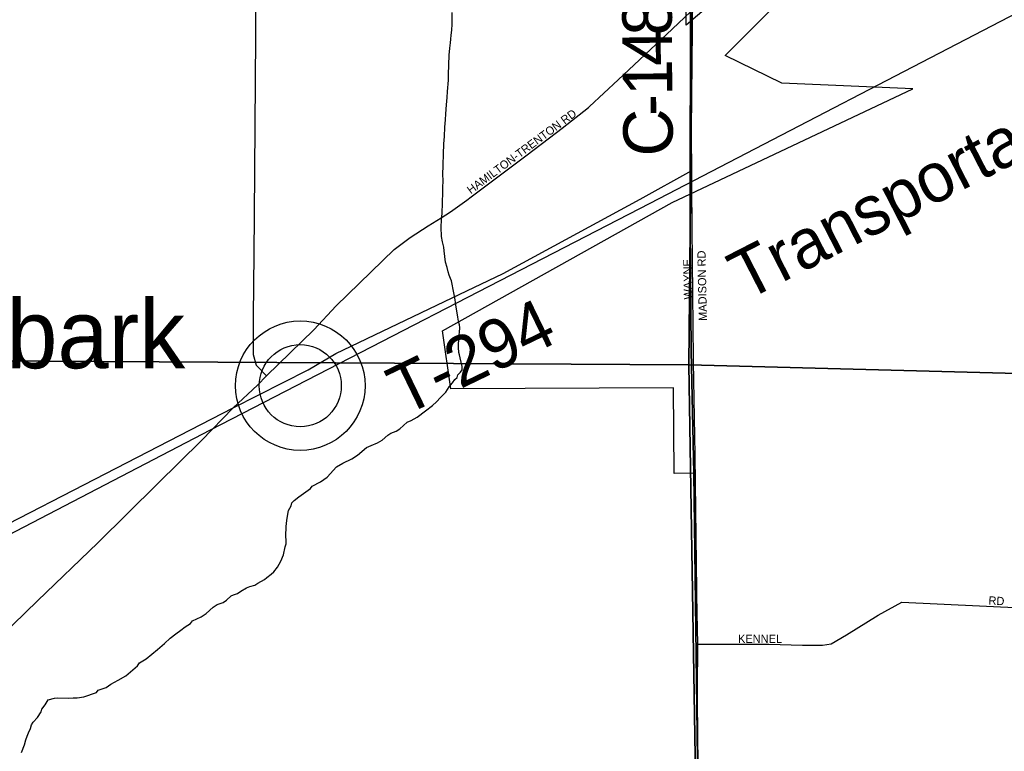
# Model space of a CAD drawing. Extents: x 1310247 to 1552180, y 377264 to 706493.
# Drawn here: x 1406289 to 1412261, y 537725 to 542166 of the extents above; entities that cross this region are included whole.
import ezdxf

# ---------------------------------------------------------------- set-up
doc = ezdxf.new("R2010")
doc.units = 0
for name, color, linetype in [('GM_X_City_Street', 7, 'Continuous'), ('GM_X_City_Street_Text', 7, 'Continuous'), ('GM_X_Corporation', 7, 'Continuous'), ('GM_X_County_Road', 7, 'Continuous'), ('GM_X_County_Road_Text', 7, 'Continuous'), ('GM_X_Minor_River', 7, 'Continuous'), ('GM_X_Rail_Line', 7, 'Continuous'), ('GM_X_Rail_Line_Text', 7, 'Continuous'), ('GM_X_Section', 7, 'Continuous'), ('GM_X_Township', 7, 'Continuous'), ('GM_X_Township_Road', 7, 'Continuous'), ('GM_X_Township_Road_Text', 7, 'Continuous'), ('GM_X_Unincorporated', 7, 'Continuous'), ('GM_X_Unincorporated_Location', 7, 'Continuous'), ('GM_X_Unincorporated_Text', 7, 'Continuous')]:
    doc.layers.add(name, color=color, linetype=linetype)

msp = doc.modelspace()

# ---------------------------------------------------------------- linework, layer by layer
at = {"layer": 'GM_X_City_Street'}
for points in [[(1409745.7, 541638.5), (1409919.2, 541799.9), (1410212.7, 542075.3), (1410356.8, 542213.5), (1410383.9, 542237.9)], [(1409027.8, 541091.2), (1409358.3, 541338.4), (1409545.7, 541481.7), (1409578.9, 541507.1)], [(1410375.5, 540106.9), (1410367.8, 540900.8), (1410365.7, 541155.8)], [(1410399.9, 538374.7), (1410833.4, 538374.7), (1411037.1, 538369), (1411157.7, 538368.1), (1411209.9, 538377.1), (1411303.6, 538430.9), (1411495, 538551.5), (1411640.1, 538630.5), (1412624.8, 538583)]]:
    msp.add_lwpolyline(points, dxfattribs=at)
at = {"layer": 'GM_X_Corporation'}
for points in [[(1410771.1, 542508.7), (1410330.7, 542131.7), (1410332.5, 542613.1)], [(1410408.5, 537044.5), (1410378.1, 539412.1), (1410258.1, 539411.1), (1410254.4, 539932), (1408903.5, 539924), (1408853.9, 540276.5), (1410246.5, 541056.9), (1411706, 541745.7), (1410910.7, 541779.8), (1410567.4, 541947.3), (1410699.6, 542079.5), (1410756.2, 542136.1), (1411001.8, 542383.8)]]:
    msp.add_lwpolyline(points, dxfattribs=at)
at = {"layer": 'GM_X_County_Road'}
for points in [[(1410365.7, 541155.8), (1410364.9, 541251.2), (1410356.8, 542074), (1410356.8, 542192.6)], [(1409578.9, 541507.1), (1409607.4, 541528.8), (1409710.1, 541609.6), (1409739.2, 541632.4), (1409745.7, 541638.5)], [(1408844.9, 540963.8), (1408901.8, 540999.7), (1409001, 541071.1), (1409027.8, 541091.2)], [(1407785.8, 540004.3), (1408071.8, 540283.7), (1408208.9, 540428.4), (1408560.7, 540770.2), (1408656.7, 540844.4), (1408766.8, 540914.6), (1408844.9, 540963.8)], [(1410385.5, 539524.2), (1410375.6, 540090.5), (1410375.5, 540106.9)], [(1407583.8, 539809.3), (1407583.8, 539809.3), (1407730.6, 539946.7), (1407785.8, 540004.3)], [(1402361.5, 534732.6), (1402866.1, 535426.1), (1403003, 535600.7), (1403189.3, 535763.4), (1403806, 536285.3), (1404243.8, 536639.6), (1404948.1, 537238.4), (1406173.3, 538422.6), (1406396.9, 538638), (1406762.2, 538990.1), (1407124.4, 539347.6), (1407391.4, 539611.4), (1407583.8, 539809.3)], [(1402421.9, 537108.3), (1402445.2, 537124.1), (1402586.5, 537209.9), (1402826.1, 537348.9), (1403046.2, 537463.6), (1404965.7, 538459.7), (1406615.5, 539309.4), (1407583.8, 539809.3)], [(1410413.9, 537090.7), (1410398.6, 538028.8), (1410398.9, 538095.6), (1410399.9, 538374.7), (1410385.6, 539519.3), (1410385.5, 539524.2)]]:
    msp.add_lwpolyline(points, dxfattribs=at)
at = {"layer": 'GM_X_Minor_River'}
for points in [[(1408852.4, 540818), (1408847.6, 540850.4), (1408845.7, 540906.7), (1408847.3, 540950.9), (1408850.7, 540988.9), (1408855.5, 541119.4), (1408855, 541159.6), (1408857.6, 541175.6), (1408858.3, 541193.7), (1408855.3, 541221.9), (1408862.3, 541412.6), (1408866, 541456.7), (1408868, 541512.8), (1408871.7, 541556.9), (1408873.1, 541595), (1408877.1, 541649.2), (1408880.7, 541693.2), (1408884.1, 541729.3), (1408888.7, 541799.5), (1408889.3, 541817.5), (1408889.9, 541833.6), (1408894.2, 541950), (1408897.8, 541992.1), (1408901, 542026.1), (1408903.9, 542048.1), (1408906.8, 542072.1), (1408907.3, 542086.2), (1408910, 542104.2), (1408911.1, 542136.3), (1408911.8, 542208.6)], [(1407004.1, 538243.4), (1407014.9, 538261.1), (1407056, 538285.7), (1407124.5, 538343.5), (1407166, 538380.2), (1407201.3, 538411), (1407236.5, 538437.8), (1407265.5, 538460.9), (1407292.4, 538480), (1407325.3, 538500.9), (1407335.9, 538516.6), (1407389.1, 538540.7), (1407420, 538561.7), (1407461.7, 538600.4), (1407486.4, 538615.5), (1407523, 538628.2), (1407543.6, 538641.6), (1407570.8, 538668.7), (1407585, 538674.2), (1407609.5, 538683.3), (1407630.1, 538696.7), (1407665.1, 538717.5), (1407685.4, 538724.7), (1407713.9, 538733.7), (1407732.4, 538745.1), (1407773.5, 538767.7), (1407788, 538779.2), (1407814.9, 538800.4), (1407829.5, 538813.9), (1407852.7, 538843.2), (1407872.1, 538878.6), (1407889.6, 538918.2), (1407899.4, 538966.1), (1407904.1, 538984), (1407904.8, 539004), (1407903.8, 539030.2), (1407905.9, 539088.4), (1407909.4, 539126.5), (1407912.3, 539152.5), (1407919.6, 539186.4), (1407934.7, 539214), (1407939.5, 539233.9), (1407954, 539247.4), (1407980.9, 539268.5), (1408053.2, 539320.1), (1408061.8, 539333.9), (1408113, 539360.1), (1408154.3, 539388.8), (1408210.9, 539451), (1408247.9, 539473.7), (1408303.1, 539499.8), (1408338.2, 539522.7), (1408392.2, 539568.9), (1408420.8, 539581.9), (1408459.5, 539596.5), (1408486.3, 539613.6), (1408521.6, 539644.5), (1408540.1, 539655.9), (1408572.8, 539668.7), (1408595.4, 539682), (1408639.1, 539722.5), (1408663.6, 539733.7), (1408700.5, 539752.4), (1408750.2, 539790.8), (1408793.6, 539823.4), (1408816.6, 539846.6), (1408841.7, 539871.8), (1408873, 539904.8), (1408894.3, 539936.2), (1408913.3, 539961.6), (1408928.1, 539981.2), (1408942.7, 539994.7), (1408947.3, 540010.6), (1408962, 540026.2), (1408972.5, 540039.8), (1408973.3, 540059.9), (1408966.2, 540086.3), (1408961.1, 540112.6), (1408955.8, 540130.9), (1408952.3, 540145.1), (1408949.4, 540175.4), (1408951.9, 540243.6), (1408956.8, 540267.5), (1408957.9, 540297.6), (1408956.5, 540313.8), (1408951.3, 540336.1), (1408946.1, 540360.4), (1408939.5, 540398.8), (1408934.7, 540433.1), (1408929.9, 540465.5), (1408926.7, 540487.7), (1408921.4, 540508), (1408908, 540580.8), (1408902.5, 540595.1), (1408893.2, 540615.5), (1408887.9, 540635.8), (1408880.9, 540662.2), (1408872, 540694.7), (1408862.5, 540763.4), (1408861.3, 540785.6), (1408852.4, 540818)], [(1406299.1, 537716.8), (1406316.9, 537764.3), (1406326.1, 537794.2), (1406334.9, 537815.9), (1406341.8, 537837.8), (1406354.8, 537863.4), (1406359.6, 537885.4), (1406370.2, 537901.1), (1406397.4, 537930.2), (1406418.8, 537963.6), (1406423.5, 537981.5), (1406442.5, 538006.9), (1406461.7, 538036.4), (1406500.3, 538047), (1406518.5, 538050.3), (1406582.7, 538048), (1406612.9, 538048.9), (1406637.1, 538050), (1406677.5, 538054.5), (1406754.9, 538081.8), (1406765.5, 538095.5), (1406812.3, 538111.8), (1406841.2, 538132.9), (1406886.4, 538157.3), (1406931.6, 538183.8), (1407004.1, 538243.4)]]:
    msp.add_lwpolyline(points, dxfattribs=at)
at = {"layer": 'GM_X_Rail_Line'}
msp.add_lwpolyline([(1400884.4, 535621.1), (1401062.8, 535854), (1401166.4, 535980.4), (1401427.7, 536250.7), (1401702, 536508.6), (1401969.6, 536724.1), (1402285.4, 536957.4), (1402624.5, 537162.8), (1404302.3, 538040.2), (1407445.6, 539675.8), (1410112.6, 541052.9), (1412504.7, 542295.8), (1413342.4, 542728.7), (1413766.2, 542930.5), (1414268.7, 543211.7), (1414526.8, 543362.8), (1414775.4, 543530.1), (1414997.2, 543692.9), (1415345.2, 543972.9), (1415877, 544395.7), (1416717.5, 545067.2), (1417134.3, 545405.1)], dxfattribs=at)
at = {"layer": 'GM_X_Section'}
for points in [[(1405071.3, 545372.9), (1410399.3, 545372.3), (1410347.3, 540071.4), (1404989.9, 540100.6)], [(1410399.3, 545372.3), (1415713.5, 545384), (1415640.2, 539931.6), (1410347.3, 540071.4)], [(1404989.9, 540100.6), (1410347.3, 540071.4), (1410437, 534569.4), (1404926.4, 534635.9)], [(1410347.3, 540071.4), (1415640.2, 539931.6), (1415559.7, 534515.4), (1410437, 534569.4)]]:
    msp.add_lwpolyline(points, close=True, dxfattribs=at)
at = {"layer": 'GM_X_Township'}
for points in [[(1410408.5, 537044.5), (1410398.6, 538028.8), (1410398.9, 538095.6), (1410399.9, 538374.7), (1410378.1, 539412.1), (1410362.4, 540153.9), (1410356.5, 540902.2), (1410356.6, 541220.1), (1410356.8, 542074), (1410356.8, 542222.8), (1410400.8, 544089.2), (1410394.3, 545389.6), (1410446.3, 549373), (1410462.8, 550642.3), (1410480.2, 551976.3)], [(1410356.8, 542222.8), (1410356.8, 542074), (1410356.6, 541220.1), (1410356.5, 540902.2), (1410362.4, 540153.9), (1410378.1, 539412.1), (1410399.9, 538374.7), (1410398.9, 538095.6), (1410398.6, 538028.8), (1410408.5, 537044.5)]]:
    msp.add_lwpolyline(points, dxfattribs=at)
at = {"layer": 'GM_X_Township_Road'}
for points in [[(1406915, 544768), (1406903.4, 543930.8), (1406901.4, 543184), (1406901.4, 543042.2), (1406916, 543014), (1406940.3, 542995.6), (1406982, 542985.9), (1407216.1, 542988.8), (1407592, 542988.8), (1407637.6, 542989.7), (1407675.5, 542983.9), (1407713.4, 542956.7), (1407719.2, 542909.1), (1407720.2, 542865.4), (1407719.2, 542796.5), (1407719.2, 542714.9), (1407719.3, 542060.8), (1407711.7, 540978.3), (1407708.7, 540741.7)], [(1408912.4, 540476.6), (1409221.5, 540624.5), (1410052.8, 541076.1), (1410364.9, 541251.2)], [(1407708.7, 540741.7), (1407703.9, 540365.6), (1407703.9, 540133.1), (1407722.5, 540068.7), (1407785.8, 540004.3)], [(1407583.8, 539809.3), (1408038.5, 540040.8), (1408206.4, 540138.7), (1408912.4, 540476.6)]]:
    msp.add_lwpolyline(points, dxfattribs=at)
at = {"layer": 'GM_X_Unincorporated'}
for radius in [392.8, 249]:
    msp.add_circle((1407990.5, 539944.1), radius, dxfattribs=at)
at = {"layer": 'GM_X_Unincorporated_Location'}
msp.add_line((1407990.5, 539944.1), (1407990.5, 539944.1), dxfattribs=at)

# ---------------------------------------------------------------- texts
at = {"layer": 'GM_X_City_Street_Text'}
for s, rotation, p in [('HAMILTON-TRENTON RD', 36.66171, (1409025.2, 541104.8)), ('MADISON RD', 91.30123, (1410458.1, 540337.8)), ('WAYNE', 91.10107, (1410367.7, 540467.8)), ('RD', 356.98872, (1412164, 538616)), ('KENNEL', 0.00001, (1410645.6, 538382.9))]:
    msp.add_text(s, height=50, rotation=rotation, dxfattribs=at).set_placement(p)
at = {"layer": 'GM_X_County_Road_Text'}
for s, rotation, p in [('8', 90.21054, (1410244.7, 542070)), ('4', 90.42684, (1410246.1, 541886.9)), ('1', 90.55255, (1410247.8, 541703.8)), ('-', 90.55908, (1410249, 541581.7)), ('C', 90.55931, (1410251.4, 541337.1))]:
    msp.add_text(s, height=300, rotation=rotation, dxfattribs=at).set_placement(p)
at = {"layer": 'GM_X_Rail_Line_Text'}
msp.add_text('Transportation, Inc.', height=299, rotation=27.1442, dxfattribs=at).set_placement((1410692.4, 540455.5))
at = {"layer": 'GM_X_Township_Road_Text'}
msp.add_text('T-294', height=300, rotation=25.81283, dxfattribs=at).set_placement((1408619.3, 539757.2))
at = {"layer": 'GM_X_Unincorporated_Text'}
msp.add_text('Busenbark', height=417, rotation=0.00001, dxfattribs=at).set_placement((1404626.4, 540049.8))

doc.saveas('drawing.dxf')
